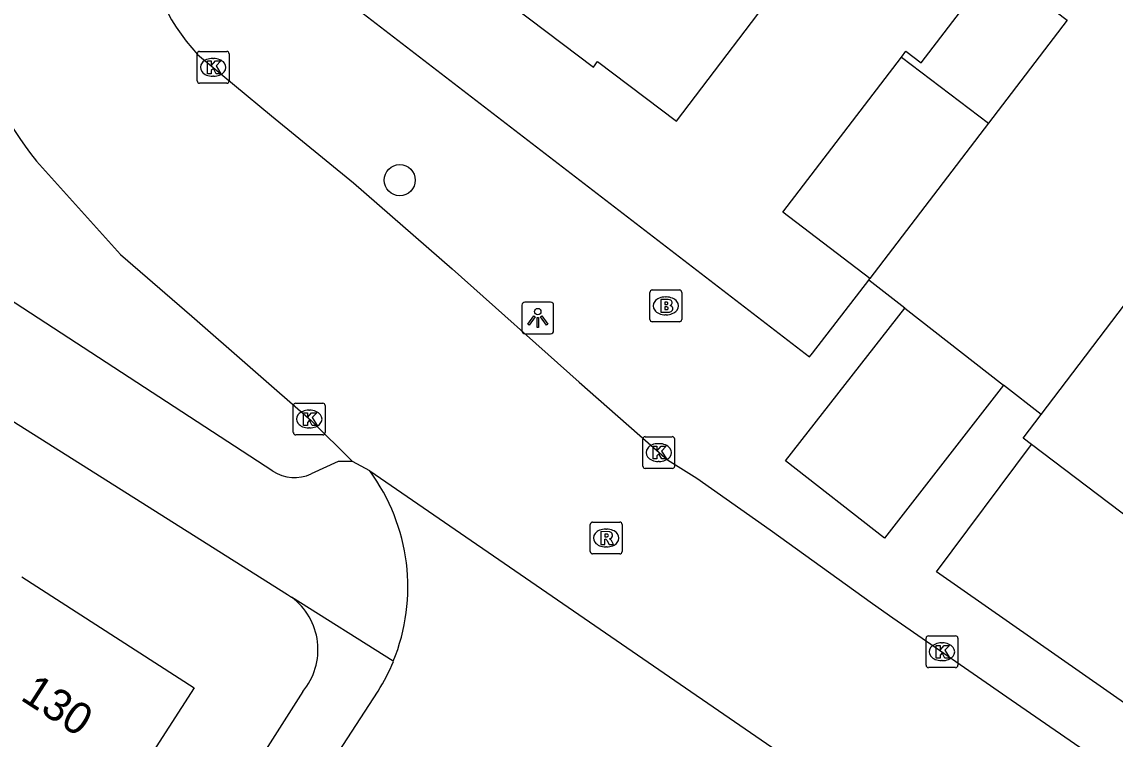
# Model space of a CAD drawing. Extents: x 159040 to 160094, y 381214 to 382518.
# Drawn here: x 159351.38 to 159385.76, y 381883.21 to 381905.78 of the extents above; entities that cross this region are included whole.
import ezdxf

# ---------------------------------------------------------------- set-up
doc = ezdxf.new("R2010")
doc.units = 0
for name, color, linetype in [('IMGEO_Boom', 7, 'Continuous'), ('IMGEO_Brandkraan', 7, 'Continuous'), ('IMGEO_Kolk', 7, 'Continuous'), ('IMGEO_Lichtpunt', 7, 'Continuous'), ('IMGEO_Pand', 7, 'Continuous'), ('IMGEO_Pand_nummerreeks', 7, 'Continuous'), ('IMGEO_Rijbaan_lokaal_open', 7, 'Continuous'), ('IMGEO_Rioolput', 7, 'Continuous'), ('IMGEO_Voetpad_open', 7, 'Continuous')]:
    doc.layers.add(name, color=color, linetype=linetype)

msp = doc.modelspace()

# ---------------------------------------------------------------- linework, layer by layer
at = {"layer": 'IMGEO_Boom'}
msp.add_circle((159363.259, 381900.796), 0.489, dxfattribs=at)
at = {"layer": 'IMGEO_Brandkraan'}
for p, q in [((159371.202, 381897.34), (159372.054, 381897.34)), ((159371.127, 381896.414), (159371.127, 381897.266)), ((159371.615, 381897.12), (159371.64, 381897.12)), ((159372.128, 381897.266), (159372.128, 381896.414)), ((159372.054, 381896.34), (159371.202, 381896.34)), ((159371.638, 381896.56), (159371.613, 381896.56))]:
    msp.add_line(p, q, dxfattribs=at)
for points in [[(159371.202, 381897.34), (159372.054, 381897.34)], [(159371.127, 381896.414), (159371.127, 381897.266)], [(159371.475, 381897.04), (159371.475, 381896.64), (159371.688, 381896.64)], [(159371.706, 381897.04), (159371.475, 381897.04)], [(159371.654, 381896.959), (159371.6, 381896.959), (159371.6, 381896.883)], [(159372.128, 381897.266), (159372.128, 381896.414)], [(159371.6, 381896.883), (159371.653, 381896.883)], [(159371.662, 381896.807), (159371.6, 381896.807), (159371.6, 381896.726)], [(159371.6, 381896.726), (159371.662, 381896.726)], [(159372.054, 381896.34), (159371.202, 381896.34)]]:
    msp.add_lwpolyline(points, dxfattribs=at)
for centre, radius, start, end in [((159371.204, 381897.264), 0.0765, 91.552, 178.448), ((159371.204, 381897.264), 0.0765, 91.552, 178.448), ((159372.052, 381897.264), 0.0765, 1.552, 88.448), ((159372.052, 381897.264), 0.0765, 1.552, 88.448), ((159371.655, 381896.921), 0.0379, 267.8285, 90.9355), ((159371.71, 381896.895), 0.145, 59.4692, 91.5367), ((159371.735, 381896.942), 0.0922, 285.5137, 58.1501), ((159371.663, 381896.766), 0.0404, 269.8759, 90.5077), ((159371.694, 381896.891), 0.251, 268.6676, 293.5347), ((159371.74, 381896.75), 0.105, 301.3115, 78.989), ((159371.204, 381896.416), 0.0765, 181.552, 268.448), ((159371.204, 381896.416), 0.0765, 181.552, 268.448), ((159372.052, 381896.416), 0.0765, 271.552, 358.448), ((159372.052, 381896.416), 0.0765, 271.552, 358.448)]:
    msp.add_arc(centre, radius, start, end, dxfattribs=at)
for centre, major_axis, ratio, start_param, end_param in [((159371.614, 381896.84), (-0.387, 0.002), 0.722429, 4.712389, 7.853982), ((159371.639, 381896.84), (-0.39, 0.002), 0.717154, 1.570796, 4.712389)]:
    msp.add_ellipse(centre, major_axis=major_axis, ratio=ratio, start_param=start_param, end_param=end_param, dxfattribs=at)
at = {"layer": 'IMGEO_Kolk'}
for p, q in [((159356.89, 381903.921), (159356.89, 381904.773)), ((159356.965, 381904.847), (159357.817, 381904.847)), ((159357.378, 381904.627), (159357.403, 381904.627)), ((159357.891, 381904.773), (159357.891, 381903.921)), ((159357.817, 381903.847), (159356.965, 381903.847)), ((159357.401, 381904.067), (159357.376, 381904.067)), ((159359.913, 381892.852), (159359.913, 381893.704)), ((159359.988, 381893.778), (159360.84, 381893.778)), ((159360.401, 381893.558), (159360.426, 381893.558)), ((159360.914, 381893.704), (159360.914, 381892.852)), ((159360.424, 381892.998), (159360.399, 381892.998)), ((159360.84, 381892.778), (159359.988, 381892.778)), ((159370.905, 381891.798), (159370.905, 381892.65)), ((159370.98, 381892.724), (159371.832, 381892.724)), ((159371.393, 381892.504), (159371.418, 381892.504)), ((159371.906, 381892.65), (159371.906, 381891.798)), ((159371.416, 381891.944), (159371.391, 381891.944)), ((159371.832, 381891.724), (159370.98, 381891.724)), ((159379.812, 381885.529), (159379.812, 381886.381)), ((159379.887, 381886.455), (159380.739, 381886.455)), ((159380.813, 381886.381), (159380.813, 381885.529)), ((159380.3, 381886.235), (159380.325, 381886.235)), ((159380.323, 381885.675), (159380.298, 381885.675)), ((159380.739, 381885.455), (159379.887, 381885.455))]:
    msp.add_line(p, q, dxfattribs=at)
for points in [[(159356.89, 381903.921), (159356.89, 381904.773)], [(159356.965, 381904.847), (159357.817, 381904.847)], [(159357.211, 381904.547), (159357.334, 381904.547), (159357.334, 381904.396), (159357.464, 381904.547), (159357.628, 381904.547), (159357.482, 381904.396), (159357.635, 381904.147), (159357.483, 381904.147), (159357.398, 381904.311), (159357.334, 381904.244), (159357.334, 381904.147), (159357.211, 381904.147), (159357.211, 381904.547)], [(159357.891, 381904.773), (159357.891, 381903.921)], [(159357.817, 381903.847), (159356.965, 381903.847)], [(159359.913, 381892.852), (159359.913, 381893.704)], [(159359.988, 381893.778), (159360.84, 381893.778)], [(159360.914, 381893.704), (159360.914, 381892.852)], [(159360.234, 381893.478), (159360.357, 381893.478), (159360.357, 381893.327), (159360.487, 381893.478), (159360.651, 381893.478), (159360.505, 381893.327), (159360.658, 381893.078), (159360.506, 381893.078), (159360.421, 381893.242), (159360.357, 381893.175), (159360.357, 381893.078), (159360.234, 381893.078), (159360.234, 381893.478)], [(159360.84, 381892.778), (159359.988, 381892.778)], [(159370.905, 381891.798), (159370.905, 381892.65)], [(159370.98, 381892.724), (159371.832, 381892.724)], [(159371.906, 381892.65), (159371.906, 381891.798)], [(159371.226, 381892.424), (159371.349, 381892.424), (159371.349, 381892.273), (159371.479, 381892.424), (159371.643, 381892.424), (159371.497, 381892.273), (159371.65, 381892.024), (159371.498, 381892.024), (159371.413, 381892.188), (159371.349, 381892.121), (159371.349, 381892.024), (159371.226, 381892.024), (159371.226, 381892.424)], [(159371.832, 381891.724), (159370.98, 381891.724)], [(159379.812, 381885.529), (159379.812, 381886.381)], [(159379.887, 381886.455), (159380.739, 381886.455)], [(159380.813, 381886.381), (159380.813, 381885.529)], [(159380.133, 381886.155), (159380.256, 381886.155), (159380.256, 381886.004), (159380.386, 381886.155), (159380.55, 381886.155), (159380.404, 381886.004), (159380.557, 381885.755), (159380.405, 381885.755), (159380.32, 381885.919), (159380.256, 381885.852), (159380.256, 381885.755), (159380.133, 381885.755), (159380.133, 381886.155)], [(159380.739, 381885.455), (159379.887, 381885.455)]]:
    msp.add_lwpolyline(points, dxfattribs=at)
for centre, start, end in [((159356.967, 381904.771), 91.552, 178.448), ((159356.967, 381904.771), 91.552, 178.448), ((159357.815, 381904.771), 1.552, 88.448), ((159357.815, 381904.771), 1.552, 88.448), ((159356.967, 381903.923), 181.552, 268.448), ((159356.967, 381903.923), 181.552, 268.448), ((159357.815, 381903.923), 271.552, 358.448), ((159357.815, 381903.923), 271.552, 358.448), ((159359.99, 381893.702), 91.552, 178.448), ((159359.99, 381893.702), 91.552, 178.448), ((159360.838, 381893.702), 1.552, 88.448), ((159360.838, 381893.702), 1.552, 88.448), ((159359.99, 381892.854), 181.552, 268.448), ((159359.99, 381892.854), 181.552, 268.448), ((159360.838, 381892.854), 271.552, 358.448), ((159360.838, 381892.854), 271.552, 358.448), ((159370.982, 381892.648), 91.552, 178.448), ((159370.982, 381892.648), 91.552, 178.448), ((159371.83, 381892.648), 1.552, 88.448), ((159371.83, 381892.648), 1.552, 88.448), ((159370.982, 381891.8), 181.552, 268.448), ((159370.982, 381891.8), 181.552, 268.448), ((159371.83, 381891.8), 271.552, 358.448), ((159371.83, 381891.8), 271.552, 358.448), ((159379.889, 381886.379), 91.552, 178.448), ((159379.889, 381886.379), 91.552, 178.448), ((159380.737, 381886.379), 1.552, 88.448), ((159380.737, 381886.379), 1.552, 88.448), ((159379.889, 381885.531), 181.552, 268.448), ((159379.889, 381885.531), 181.552, 268.448), ((159380.737, 381885.531), 271.552, 358.448), ((159380.737, 381885.531), 271.552, 358.448)]:
    msp.add_arc(centre, 0.0765, start, end, dxfattribs=at)
for centre, major_axis, ratio, start_param, end_param in [((159357.377, 381904.347), (-0.387, 0.002), 0.722429, 4.712389, 7.853982), ((159357.402, 381904.347), (-0.39, 0.002), 0.717154, 1.570796, 4.712389), ((159360.4, 381893.278), (-0.387, 0.002), 0.722429, 4.712389, 7.853982), ((159360.425, 381893.278), (-0.39, 0.002), 0.717154, 1.570796, 4.712389), ((159371.392, 381892.224), (-0.387, 0.002), 0.722429, 4.712389, 7.853982), ((159371.417, 381892.224), (-0.39, 0.002), 0.717154, 1.570796, 4.712389), ((159380.299, 381885.955), (-0.387, 0.002), 0.722429, 4.712389, 7.853982), ((159380.324, 381885.955), (-0.39, 0.002), 0.717154, 1.570796, 4.712389)]:
    msp.add_ellipse(centre, major_axis=major_axis, ratio=ratio, start_param=start_param, end_param=end_param, dxfattribs=at)
at = {"layer": 'IMGEO_Lichtpunt'}
for p, q in [((159368.005, 381896.958), (159367.197, 381896.958)), ((159368.005, 381896.958), (159367.197, 381896.958)), ((159367.103, 381896.863), (159367.103, 381896.056)), ((159367.103, 381896.863), (159367.103, 381896.056)), ((159368.099, 381896.056), (159368.099, 381896.863)), ((159368.099, 381896.056), (159368.099, 381896.863)), ((159367.197, 381895.962), (159368.005, 381895.962)), ((159367.197, 381895.962), (159368.005, 381895.962))]:
    msp.add_line(p, q, dxfattribs=at)
for points in [[(159367.477, 381896.527), (159367.516, 381896.499), (159367.328, 381896.237), (159367.29, 381896.264), (159367.477, 381896.527)], [(159367.579, 381896.479), (159367.626, 381896.479), (159367.626, 381896.157), (159367.579, 381896.157), (159367.579, 381896.479)], [(159367.689, 381896.499), (159367.727, 381896.526), (159367.914, 381896.264), (159367.875, 381896.236), (159367.689, 381896.499)]]:
    msp.add_lwpolyline(points, dxfattribs=at)
msp.add_circle((159367.602, 381896.661), 0.0994, dxfattribs=at)
for centre, start, end in [((159367.197, 381896.863), 90, 180), ((159367.197, 381896.863), 90, 180), ((159368.005, 381896.863), 0, 90), ((159368.005, 381896.863), 0, 90), ((159367.197, 381896.056), 180, 270), ((159367.197, 381896.056), 180, 270), ((159368.005, 381896.056), 270, 0), ((159368.005, 381896.056), 270, 360)]:
    msp.add_arc(centre, 0.0946, start, end, dxfattribs=at)
at = {"layer": 'IMGEO_Pand'}
for points in [[(159366.564, 381914.112), (159362.881, 381909.247), (159369.35, 381904.35), (159369.484, 381904.527), (159371.965, 381902.649), (159375.514, 381907.337)], [(159379.036, 381904.671), (159379.173, 381904.851), (159379.655, 381904.484), (159381.994, 381907.552), (159384.249, 381905.832)], [(159384.249, 381905.832), (159381.779, 381902.594)], [(159378.049, 381897.703), (159375.313, 381899.789), (159379.036, 381904.671)], [(159379.036, 381904.671), (159381.779, 381902.594)], [(159381.779, 381902.594), (159378.049, 381897.703)], [(159383.434, 381893.418), (159386.454, 381897.402), (159387.802, 381899.18)], [(159383.125, 381892.481), (159382.87, 381892.674), (159383.434, 381893.418)], [(159388.012, 381888.776), (159383.125, 381892.481)], [(159351.372, 381888.315), (159356.797, 381884.82), (159352.409, 381878.007), (159346.983, 381881.502)]]:
    msp.add_lwpolyline(points, dxfattribs=at)
at = {"layer": 'IMGEO_Rijbaan_lokaal_open'}
for points in [[(159356.898, 381904.755), (159359.228, 381902.824), (159361.803, 381900.713), (159364.908, 381898.01), (159368.906, 381894.441), (159371.682, 381891.995), (159372.607, 381891.419), (159374.914, 381889.793), (159378.123, 381887.473), (159378.766, 381887.027), (159382.491, 381884.442), (159394.639, 381876.061), (159401.266, 381871.522), (159409.164, 381865.996), (159418.724, 381859.338), (159420.402, 381857.938), (159424.695, 381854.911)], [(159351.831, 381901.396), (159354.473, 381898.459), (159356.724, 381896.513), (159360.469, 381893.231), (159361.778, 381891.943)], [(159378.01, 381897.652), (159378.049, 381897.703)], [(159379.14, 381896.769), (159378.01, 381897.652)], [(159379.14, 381896.769), (159382.253, 381894.34)], [(159383.434, 381893.418), (159382.253, 381894.34)], [(159362.316, 381891.65), (159361.778, 381891.943)], [(159362.316, 381891.65), (159376.136, 381882.142)], [(159336.942, 381844.497), (159338.933, 381847.625), (159344.796, 381856.852), (159346.625, 381859.725), (159351.829, 381867.879), (159356.637, 381875.498), (159360.926, 381882.168), (159362.58, 381884.718)]]:
    msp.add_lwpolyline(points, dxfattribs=at)
for centre, radius, start, end in [((159361.624, 381909.122), 6.435, 184.0011, 222.738), ((159362.649, 381909.877), 13.746, 198.4043, 218.0949), ((159357.328, 381887.989), 6.187, 337.829, 36.2799), ((159357.33, 381887.989), 6.186, 328.0744, 337.8203)]:
    msp.add_arc(centre, radius, start, end, dxfattribs=at)
at = {"layer": 'IMGEO_Rioolput'}
for p, q in [((159369.252, 381889.109), (159369.252, 381889.961)), ((159369.327, 381890.035), (159370.179, 381890.035)), ((159369.74, 381889.815), (159369.765, 381889.815)), ((159370.253, 381889.961), (159370.253, 381889.109)), ((159369.763, 381889.255), (159369.738, 381889.255)), ((159370.179, 381889.035), (159369.327, 381889.035))]:
    msp.add_line(p, q, dxfattribs=at)
for points in [[(159369.252, 381889.109), (159369.252, 381889.961)], [(159369.327, 381890.035), (159370.179, 381890.035)], [(159369.841, 381889.733), (159369.589, 381889.735), (159369.589, 381889.335)], [(159370.253, 381889.961), (159370.253, 381889.109)], [(159369.589, 381889.335), (159369.713, 381889.335), (159369.713, 381889.497), (159369.724, 381889.497)], [(159369.767, 381889.654), (159369.713, 381889.654), (159369.713, 381889.573)], [(159369.713, 381889.573), (159369.765, 381889.573)], [(159369.771, 381889.468), (159369.842, 381889.335), (159369.982, 381889.335), (159369.917, 381889.461)], [(159370.179, 381889.035), (159369.327, 381889.035)]]:
    msp.add_lwpolyline(points, dxfattribs=at)
for centre, radius, start, end in [((159369.329, 381889.959), 0.0765, 91.552, 178.448), ((159369.329, 381889.959), 0.0765, 91.552, 178.448), ((159369.84, 381889.623), 0.109, 350.3612, 89.416), ((159370.177, 381889.959), 0.0765, 1.552, 88.448), ((159370.177, 381889.959), 0.0765, 1.552, 88.448), ((159369.723, 381889.444), 0.0533, 26.0293, 88.6989), ((159369.749, 381889.762), 0.19, 274.7715, 282.9687), ((159369.773, 381889.558), 0.0964, 77.0061, 93.1865), ((159369.787, 381889.615), 0.0378, 276.6634, 79.6772), ((159369.838, 381889.623), 0.112, 277.5842, 350.9817), ((159369.822, 381889.408), 0.108, 29.5134, 73.7905), ((159369.329, 381889.111), 0.0765, 181.552, 268.448), ((159369.329, 381889.111), 0.0765, 181.552, 268.448), ((159370.177, 381889.111), 0.0765, 271.552, 358.448), ((159370.177, 381889.111), 0.0765, 271.552, 358.448)]:
    msp.add_arc(centre, radius, start, end, dxfattribs=at)
for centre, major_axis, ratio, start_param, end_param in [((159369.739, 381889.535), (-0.387, 0.002), 0.722429, 4.712389, 7.853982), ((159369.764, 381889.535), (-0.39, 0.002), 0.717154, 1.570796, 4.712389)]:
    msp.add_ellipse(centre, major_axis=major_axis, ratio=ratio, start_param=start_param, end_param=end_param, dxfattribs=at)
at = {"layer": 'IMGEO_Voetpad_open'}
for points in [[(159359.115, 381908.355), (159376.15, 381895.237), (159376.238, 381895.351), (159378.01, 381897.652)], [(159332.365, 381905.434), (159350.052, 381893.861), (159359.727, 381887.759), (159359.86, 381887.675)], [(159359.269, 381891.639), (159344.738, 381901.115)], [(159382.253, 381894.34), (159378.501, 381889.532), (159375.388, 381891.962), (159379.14, 381896.769)], [(159405.497, 381870.741), (159380.139, 381888.468), (159383.125, 381892.481)], [(159361.778, 381891.943), (159361.327, 381891.944), (159360.475, 381891.551)], [(159363.058, 381885.654), (159359.86, 381887.675)], [(159360.21, 381884.703), (159349.432, 381867.776)]]:
    msp.add_lwpolyline(points, dxfattribs=at)
for centre, radius, start, end in [((159359.952, 381892.691), 1.254, 236.9993, 294.654), ((159358.631, 381886.024), 2.058, 320.0836, 53.3495)]:
    msp.add_arc(centre, radius, start, end, dxfattribs=at)

# ---------------------------------------------------------------- texts
at = {"layer": 'IMGEO_Pand_nummerreeks'}
msp.add_text('130', height=1, rotation=327.2111, dxfattribs=at).set_placement((159351.293, 381884.464))

doc.saveas('drawing.dxf')
